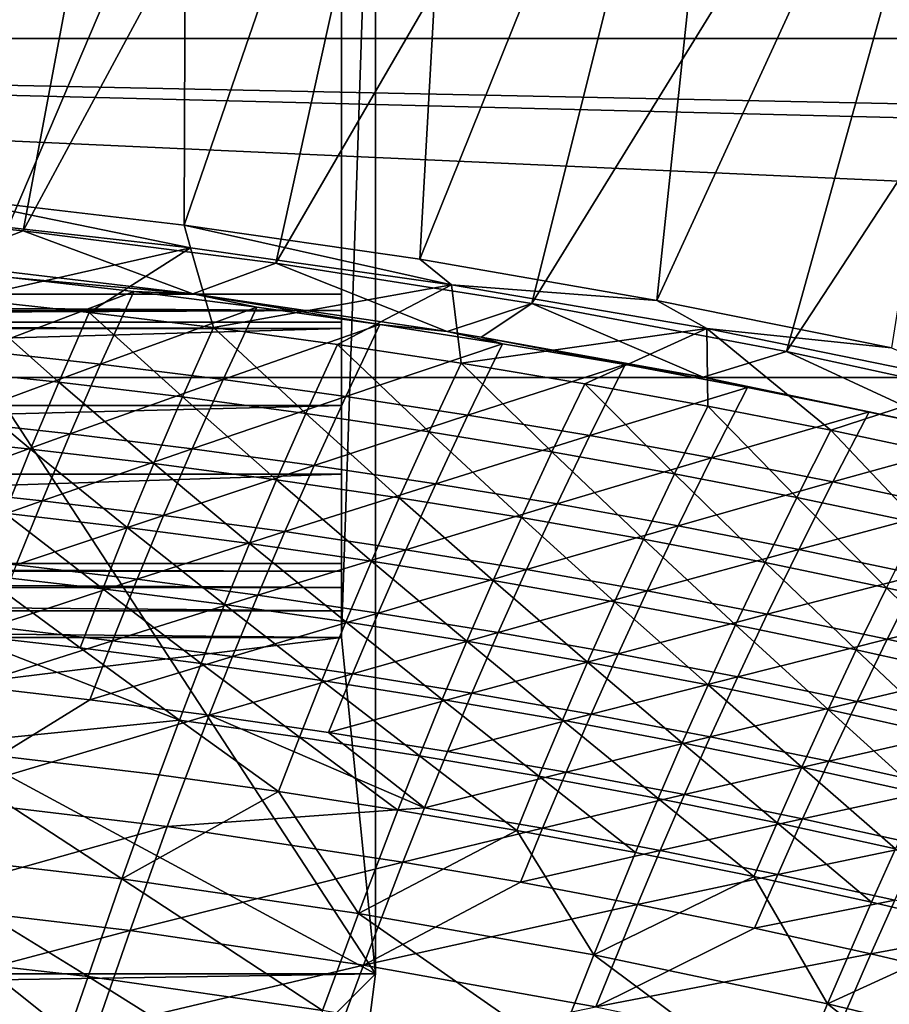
# Model space of a CAD drawing. Header units: metres. Extents: x -1 to 1402, y -1402 to 1.
# Tile 393 of 453: x 927 to 979, y -110 to -52. Entities that reach past the tile are written whole.
import ezdxf

# ---------------------------------------------------------------- set-up
doc = ezdxf.new("R2010")
doc.units = ezdxf.units.M

msp = doc.modelspace()

# ---------------------------------------------------------------- linework, layer by layer
at = {"layer": 'None0'}
for points in [[(937.135986, -13.399446, -3), (922.575256, -62.424107, -32.129532), (920.514526, -11.734218, -3)], [(911.868896, -62.922958, -29.544449), (936.909119, -14.152548), (920.306152, -12.493163)], [(936.972961, -64.114769, -32.129433), (922.575256, -62.424107, -32.129532), (937.135986, -13.399446, -3)], [(953.703369, -15.536713, -3), (936.972961, -64.114769, -32.129433), (937.135986, -13.399446, -3)], [(911.868896, -62.922958, -29.544449), (927.467468, -64.455734, -29.544348), (936.909119, -14.152548)], [(927.467468, -64.455734, -29.544348), (953.458191, -16.283445), (936.909119, -14.152548)], [(950.874939, -66.133293, -32.129333), (936.972961, -64.114769, -32.129433), (953.703369, -15.536713, -3)], [(970.201721, -18.153755, -3), (950.874939, -66.133293, -32.129333), (953.703369, -15.536713, -3)], [(927.467468, -64.455734, -29.544348), (942.374451, -66.361099, -29.544243), (953.458191, -16.283445)], [(942.374451, -66.361099, -29.544243), (969.938416, -18.893616), (953.458191, -16.283445)], [(964.867859, -68.556343, -32.129227), (950.874939, -66.133293, -32.129333), (970.201721, -18.153755, -3)], [(986.615417, -21.257874, -3), (964.867859, -68.556343, -32.129227), (970.201721, -18.153755, -3)], [(942.374451, -66.361099, -29.544243), (957.481506, -68.742455, -29.54413), (969.938416, -18.893616)], [(957.481506, -68.742455, -29.54413), (986.334167, -21.99036), (969.938416, -18.893616)], [(978.711731, -71.346375, -32.129116), (964.867859, -68.556343, -32.129227), (986.615417, -21.257874, -3)], [(957.481506, -68.742455, -29.54413), (972.526062, -71.573654, -29.544014), (986.334167, -21.99036)], [(972.526062, -71.573654, -29.544014), (1002.628906, -25.58049), (986.334167, -21.99036)], [(972.526062, -71.573654, -29.544014), (986.843689, -74.702553, -29.5439), (1002.628906, -25.58049)], [(922.575256, -62.424107, -32.129532), (937.34552, -65.459076, -32.844788), (922.584106, -63.804264, -32.844315)], [(922.575256, -62.424107, -32.129532), (936.972961, -64.114769, -32.129433), (937.34552, -65.459076, -32.844788)], [(911.868896, -62.922958, -29.544449), (922.437561, -66.378212, -30.959003), (927.467468, -64.455734, -29.544348)], [(922.584106, -63.804264, -32.844315), (937.34552, -65.459076, -32.844788), (924.019775, -68.472237, -60.654423)], [(922.437561, -66.378212, -30.959003), (937.489136, -68.164604, -30.957609), (927.467468, -64.455734, -29.544348)], [(927.467468, -64.455734, -29.544348), (937.489136, -68.164604, -30.957609), (942.374451, -66.361099, -29.544243)], [(936.972961, -64.114769, -32.129433), (952.74762, -67.634033, -32.845264), (937.34552, -65.459076, -32.844788)], [(936.972961, -64.114769, -32.129433), (950.874939, -66.133293, -32.129333), (952.74762, -67.634033, -32.845264)], [(924.019775, -68.472237, -60.654423), (937.34552, -65.459076, -32.844788), (931.367004, -69.265724, -60.653202)], [(937.34552, -65.459076, -32.844788), (938.701111, -70.161659, -60.651997), (931.367004, -69.265724, -60.653202)], [(937.34552, -65.459076, -32.844788), (952.74762, -67.634033, -32.845264), (938.701111, -70.161659, -60.651997)], [(950.874939, -66.133293, -32.129333), (964.867859, -68.556343, -32.129227), (952.74762, -67.634033, -32.845264)], [(922.437561, -66.378212, -30.959003), (926.711609, -67.200882, -32.349281), (937.489136, -68.164604, -30.957609)], [(937.489136, -68.164604, -30.957609), (952.485901, -70.389977, -30.955904), (942.374451, -66.361099, -29.544243)], [(942.374451, -66.361099, -29.544243), (952.485901, -70.389977, -30.955904), (957.481506, -68.742455, -29.54413)], [(933.991455, -68.026733, -32.349415), (926.711609, -67.200882, -32.349281), (924.791443, -71.515297, -60.180077)], [(926.711609, -67.200882, -32.349281), (933.991455, -68.026733, -32.349415), (937.489136, -68.164604, -30.957609)], [(952.74762, -67.634033, -32.845264), (946.020935, -71.161072, -60.650799), (938.701111, -70.161659, -60.651997)], [(946.020935, -71.161072, -60.650799), (952.74762, -67.634033, -32.845264), (953.325012, -72.264992, -60.649612)], [(952.74762, -67.634033, -32.845264), (964.867859, -68.556343, -32.129227), (967.81897, -70.220451, -32.845451)], [(952.74762, -67.634033, -32.845264), (967.81897, -70.220451, -32.845451), (953.325012, -72.264992, -60.649612)], [(924.019775, -68.472237, -60.654423), (929.565247, -73.379349, -88.50087), (922.252563, -72.607719, -88.503578)], [(924.019775, -68.472237, -60.654423), (931.367004, -69.265724, -60.653202), (929.565247, -73.379349, -88.50087)], [(932.03833, -72.316689, -60.178883), (933.991455, -68.026733, -32.349415), (924.791443, -71.515297, -60.180077)], [(933.991455, -68.026733, -32.349415), (932.03833, -72.316689, -60.178883), (941.261414, -68.953407, -32.349556)], [(937.489136, -68.164604, -30.957609), (933.991455, -68.026733, -32.349415), (941.261414, -68.953407, -32.349556)], [(952.485901, -70.389977, -30.955904), (937.489136, -68.164604, -30.957609), (948.519714, -69.981796, -32.349701)], [(937.489136, -68.164604, -30.957609), (941.261414, -68.953407, -32.349556), (948.519714, -69.981796, -32.349701)], [(941.261414, -68.953407, -32.349556), (932.03833, -72.316689, -60.178883), (939.275513, -73.218552, -60.177692)], [(948.519714, -69.981796, -32.349701), (941.261414, -68.953407, -32.349556), (939.275513, -73.218552, -60.177692)], [(952.485901, -70.389977, -30.955904), (954.49884, -70.723083, -30.95565), (957.481506, -68.742455, -29.54413)], [(957.481506, -68.742455, -29.54413), (954.49884, -70.723083, -30.95565), (967.599976, -73.092377, -30.953892)], [(957.481506, -68.742455, -29.54413), (967.599976, -73.092377, -30.953892), (972.526062, -71.573654, -29.544014)], [(964.867859, -68.556343, -32.129227), (978.711731, -71.346375, -32.129116), (967.81897, -70.220451, -32.845451)], [(931.367004, -69.265724, -60.653202), (936.86499, -74.253105, -88.498169), (929.565247, -73.379349, -88.50087)], [(931.367004, -69.265724, -60.653202), (938.701111, -70.161659, -60.651997), (936.86499, -74.253105, -88.498169)], [(938.701111, -70.161659, -60.651997), (944.150635, -75.230034, -88.495491), (936.86499, -74.253105, -88.498169)], [(938.701111, -70.161659, -60.651997), (946.020935, -71.161072, -60.650799), (944.150635, -75.230034, -88.495491)], [(948.519714, -69.981796, -32.349701), (939.275513, -73.218552, -60.177692), (946.501343, -74.221809, -60.176514)], [(955.764587, -71.112793, -32.349857), (948.519714, -69.981796, -32.349701), (946.501343, -74.221809, -60.176514)], [(952.485901, -70.389977, -30.955904), (948.519714, -69.981796, -32.349701), (955.764587, -71.112793, -32.349857)], [(953.325012, -72.264992, -60.649612), (967.81897, -70.220451, -32.845451), (960.612122, -73.474457, -60.648441)], [(967.81897, -70.220451, -32.845451), (967.880981, -74.790489, -60.647285), (960.612122, -73.474457, -60.648441)], [(967.81897, -70.220451, -32.845451), (978.711731, -71.346375, -32.129116), (983.623474, -73.4384, -32.845348)], [(967.880981, -74.790489, -60.647285), (967.81897, -70.220451, -32.845451), (975.130188, -76.214142, -60.646145)], [(967.81897, -70.220451, -32.845451), (983.623474, -73.4384, -32.845348), (975.130188, -76.214142, -60.646145)], [(954.49884, -70.723083, -30.95565), (952.485901, -70.389977, -30.955904), (955.764587, -71.112793, -32.349857)], [(967.599976, -73.092377, -30.953892), (954.49884, -70.723083, -30.95565), (962.994202, -72.347267, -32.350018)], [(954.49884, -70.723083, -30.95565), (955.764587, -71.112793, -32.349857), (962.994202, -72.347267, -32.350018)], [(946.020935, -71.161072, -60.650799), (951.420715, -76.311172, -88.492821), (944.150635, -75.230034, -88.495491)], [(946.020935, -71.161072, -60.650799), (953.325012, -72.264992, -60.649612), (951.420715, -76.311172, -88.492821)], [(955.764587, -71.112793, -32.349857), (946.501343, -74.221809, -60.176514), (953.713867, -75.327339, -60.175346)], [(962.994202, -72.347267, -32.350018), (955.764587, -71.112793, -32.349857), (953.713867, -75.327339, -60.175346)], [(932.03833, -72.316689, -60.178883), (924.791443, -71.515297, -60.180077), (923.026489, -75.650352, -88.047272)], [(967.599976, -73.092377, -30.953892), (982.622009, -76.244377, -30.9517), (972.526062, -71.573654, -29.544014)], [(972.526062, -71.573654, -29.544014), (982.622009, -76.244377, -30.9517), (986.843689, -74.702553, -29.5439)], [(932.03833, -72.316689, -60.178883), (923.026489, -75.650352, -88.047272), (930.239014, -76.430168, -88.044449)], [(939.275513, -73.218552, -60.177692), (932.03833, -72.316689, -60.178883), (930.239014, -76.430168, -88.044449)], [(953.325012, -72.264992, -60.649612), (958.674011, -77.497559, -88.490181), (951.420715, -76.311172, -88.492821)], [(953.325012, -72.264992, -60.649612), (960.612122, -73.474457, -60.648441), (958.674011, -77.497559, -88.490181)], [(962.994202, -72.347267, -32.350018), (953.713867, -75.327339, -60.175346), (960.911377, -76.536041, -60.174191)], [(970.206604, -73.686096, -32.350185), (962.994202, -72.347267, -32.350018), (960.911377, -76.536041, -60.174191)], [(967.599976, -73.092377, -30.953892), (962.994202, -72.347267, -32.350018), (970.206604, -73.686096, -32.350185)], [(922.252563, -72.607719, -88.503578), (927.906738, -77.325417, -116.378075), (920.629639, -76.572983, -116.381935)], [(922.252563, -72.607719, -88.503578), (929.565247, -73.379349, -88.50087), (927.906738, -77.325417, -116.378075)], [(982.622009, -76.244377, -30.9517), (967.599976, -73.092377, -30.953892), (977.400024, -75.130157, -32.350361)], [(977.400024, -75.130157, -32.350361), (967.599976, -73.092377, -30.953892), (970.206604, -73.686096, -32.350185)], [(929.565247, -73.379349, -88.50087), (935.171143, -78.17968, -116.374222), (927.906738, -77.325417, -116.378075)], [(929.565247, -73.379349, -88.50087), (936.86499, -74.253105, -88.498169), (935.171143, -78.17968, -116.374222)], [(939.275513, -73.218552, -60.177692), (930.239014, -76.430168, -88.044449), (937.442078, -77.310143, -88.041634)], [(946.501343, -74.221809, -60.176514), (939.275513, -73.218552, -60.177692), (937.442078, -77.310143, -88.041634)], [(960.612122, -73.474457, -60.648441), (965.909119, -78.790253, -88.487564), (958.674011, -77.497559, -88.490181)], [(960.612122, -73.474457, -60.648441), (967.880981, -74.790489, -60.647285), (965.909119, -78.790253, -88.487564)], [(970.206604, -73.686096, -32.350185), (960.911377, -76.536041, -60.174191), (968.091858, -77.848793, -60.173046)], [(977.400024, -75.130157, -32.350361), (970.206604, -73.686096, -32.350185), (968.091858, -77.848793, -60.173046)], [(983.623474, -73.4384, -32.845348), (982.358521, -77.746429, -60.645023), (975.130188, -76.214142, -60.646145)], [(936.86499, -74.253105, -88.498169), (942.421509, -79.136826, -116.370399), (935.171143, -78.17968, -116.374222)], [(936.86499, -74.253105, -88.498169), (944.150635, -75.230034, -88.495491), (942.421509, -79.136826, -116.370399)], [(946.501343, -74.221809, -60.176514), (937.442078, -77.310143, -88.041634), (944.63385, -78.291199, -88.038826)], [(953.713867, -75.327339, -60.175346), (946.501343, -74.221809, -60.176514), (944.63385, -78.291199, -88.038826)], [(967.880981, -74.790489, -60.647285), (973.124817, -80.190285, -88.48497), (965.909119, -78.790253, -88.487564)], [(975.130188, -76.214142, -60.646145), (973.124817, -80.190285, -88.48497), (967.880981, -74.790489, -60.647285)], [(944.150635, -75.230034, -88.495491), (949.656433, -80.197906, -116.3666), (942.421509, -79.136826, -116.370399)], [(944.150635, -75.230034, -88.495491), (951.420715, -76.311172, -88.492821), (949.656433, -80.197906, -116.3666)], [(953.713867, -75.327339, -60.175346), (944.63385, -78.291199, -88.038826), (951.8125, -79.374229, -88.036018)], [(960.911377, -76.536041, -60.174191), (953.713867, -75.327339, -60.175346), (951.8125, -79.374229, -88.036018)], [(968.091858, -77.848793, -60.173046), (975.25354, -79.266495, -60.171913), (977.400024, -75.130157, -32.350361)], [(975.25354, -79.266495, -60.171913), (984.572571, -76.680321, -32.35054), (977.400024, -75.130157, -32.350361)], [(984.572571, -76.680321, -32.35054), (982.622009, -76.244377, -30.9517), (977.400024, -75.130157, -32.350361)], [(930.239014, -76.430168, -88.044449), (923.026489, -75.650352, -88.047272), (921.404907, -79.614792, -115.942528)], [(920.629639, -76.572983, -116.381935), (927.906738, -77.325417, -116.378075), (926.379456, -81.113052, -144.280396)], [(930.239014, -76.430168, -88.044449), (921.404907, -79.614792, -115.942528), (928.582031, -80.375694, -115.938461)], [(937.442078, -77.310143, -88.041634), (930.239014, -76.430168, -88.044449), (928.582031, -80.375694, -115.938461)], [(951.420715, -76.311172, -88.492821), (956.874695, -81.363968, -116.362823), (949.656433, -80.197906, -116.3666)], [(951.420715, -76.311172, -88.492821), (958.674011, -77.497559, -88.490181), (956.874695, -81.363968, -116.362823)], [(960.911377, -76.536041, -60.174191), (951.8125, -79.374229, -88.036018), (958.976257, -80.560143, -88.033226)], [(968.091858, -77.848793, -60.173046), (960.911377, -76.536041, -60.174191), (958.976257, -80.560143, -88.033226)], [(975.130188, -76.214142, -60.646145), (980.319763, -81.698708, -88.482414), (973.124817, -80.190285, -88.48497)], [(982.358521, -77.746429, -60.645023), (980.319763, -81.698708, -88.482414), (975.130188, -76.214142, -60.646145)], [(984.572571, -76.680321, -32.35054), (975.25354, -79.266495, -60.171913), (982.394531, -80.790039, -60.170795)], [(927.906738, -77.325417, -116.378075), (933.607788, -81.95018, -144.275711), (926.379456, -81.113052, -144.280396)], [(927.906738, -77.325417, -116.378075), (935.171143, -78.17968, -116.374222), (933.607788, -81.95018, -144.275711)], [(937.442078, -77.310143, -88.041634), (928.582031, -80.375694, -115.938461), (935.749756, -81.236465, -115.93438)], [(944.63385, -78.291199, -88.038826), (937.442078, -77.310143, -88.041634), (935.749756, -81.236465, -115.93438)], [(958.674011, -77.497559, -88.490181), (964.07489, -82.636063, -116.359085), (956.874695, -81.363968, -116.362823)], [(958.674011, -77.497559, -88.490181), (965.909119, -78.790253, -88.487564), (964.07489, -82.636063, -116.359085)], [(935.171143, -78.17968, -116.374222), (940.822144, -82.889923, -144.271072), (933.607788, -81.95018, -144.275711)], [(935.171143, -78.17968, -116.374222), (942.421509, -79.136826, -116.370399), (940.822144, -82.889923, -144.271072)], [(944.63385, -78.291199, -88.038826), (935.749756, -81.236465, -115.93438), (942.906311, -82.198036, -115.930305)], [(951.8125, -79.374229, -88.036018), (944.63385, -78.291199, -88.038826), (942.906311, -82.198036, -115.930305)], [(958.976257, -80.560143, -88.033226), (966.123169, -81.849823, -88.030441), (968.091858, -77.848793, -60.173046)], [(966.123169, -81.849823, -88.030441), (975.25354, -79.266495, -60.171913), (968.091858, -77.848793, -60.173046)], [(965.909119, -78.790253, -88.487564), (971.255737, -84.015244, -116.355385), (964.07489, -82.636063, -116.359085)], [(965.909119, -78.790253, -88.487564), (973.124817, -80.190285, -88.48497), (971.255737, -84.015244, -116.355385)], [(942.421509, -79.136826, -116.370399), (948.021179, -83.933334, -144.266449), (940.822144, -82.889923, -144.271072)], [(942.421509, -79.136826, -116.370399), (949.656433, -80.197906, -116.3666), (948.021179, -83.933334, -144.266449)], [(951.8125, -79.374229, -88.036018), (942.906311, -82.198036, -115.930305), (950.049866, -83.261307, -115.926239)], [(958.976257, -80.560143, -88.033226), (951.8125, -79.374229, -88.036018), (950.049866, -83.261307, -115.926239)], [(975.25354, -79.266495, -60.171913), (966.123169, -81.849823, -88.030441), (973.251343, -83.244179, -88.027679)], [(982.394531, -80.790039, -60.170795), (975.25354, -79.266495, -60.171913), (973.251343, -83.244179, -88.027679)], [(928.582031, -80.375694, -115.938461), (921.404907, -79.614792, -115.942528), (919.914307, -83.418159, -143.861557)], [(928.582031, -80.375694, -115.938461), (919.914307, -83.418159, -143.861557), (927.055359, -84.162476, -143.856598)], [(935.749756, -81.236465, -115.93438), (928.582031, -80.375694, -115.938461), (927.055359, -84.162476, -143.856598)], [(949.656433, -80.197906, -116.3666), (955.203552, -85.081467, -144.261871), (948.021179, -83.933334, -144.266449)], [(949.656433, -80.197906, -116.3666), (956.874695, -81.363968, -116.362823), (955.203552, -85.081467, -144.261871)], [(950.049866, -83.261307, -115.926239), (957.178589, -84.427177, -115.922188), (958.976257, -80.560143, -88.033226)], [(957.178589, -84.427177, -115.922188), (966.123169, -81.849823, -88.030441), (958.976257, -80.560143, -88.033226)], [(973.124817, -80.190285, -88.48497), (978.415894, -85.502556, -116.35173), (971.255737, -84.015244, -116.355385)], [(980.319763, -81.698708, -88.482414), (978.415894, -85.502556, -116.35173), (973.124817, -80.190285, -88.48497)], [(932.162781, -85.573547, -172.198837), (924.970764, -84.751572, -172.204163), (926.379456, -81.113052, -144.280396)], [(926.379456, -81.113052, -144.280396), (933.607788, -81.95018, -144.275711), (932.162781, -85.573547, -172.198837)], [(935.749756, -81.236465, -115.93438), (927.055359, -84.162476, -143.856598), (934.187012, -85.006401, -143.851639)], [(942.906311, -82.198036, -115.930305), (935.749756, -81.236465, -115.93438), (934.187012, -85.006401, -143.851639)], [(982.394531, -80.790039, -60.170795), (973.251343, -83.244179, -88.027679), (980.35907, -84.744095, -88.024933)], [(956.874695, -81.363968, -116.362823), (962.36792, -86.335365, -144.257324), (955.203552, -85.081467, -144.261871)], [(956.874695, -81.363968, -116.362823), (964.07489, -82.636063, -116.359085), (962.36792, -86.335365, -144.257324)], [(966.123169, -81.849823, -88.030441), (957.178589, -84.427177, -115.922188), (964.290527, -85.696556, -115.918144)], [(973.251343, -83.244179, -88.027679), (966.123169, -81.849823, -88.030441), (964.290527, -85.696556, -115.918144)], [(978.415894, -85.502556, -116.35173), (980.319763, -81.698708, -88.482414), (985.554077, -87.099052, -116.348114)], [(933.607788, -81.95018, -144.275711), (939.340759, -86.497894, -172.193527), (932.162781, -85.573547, -172.198837)], [(933.607788, -81.95018, -144.275711), (940.822144, -82.889923, -144.271072), (939.340759, -86.497894, -172.193527)], [(942.906311, -82.198036, -115.930305), (934.187012, -85.006401, -143.851639), (941.307556, -85.950874, -143.84668)], [(950.049866, -83.261307, -115.926239), (942.906311, -82.198036, -115.930305), (941.307556, -85.950874, -143.84668)], [(940.822144, -82.889923, -144.271072), (946.503479, -87.52565, -172.188263), (939.340759, -86.497894, -172.193527)], [(940.822144, -82.889923, -144.271072), (948.021179, -83.933334, -144.266449), (946.503479, -87.52565, -172.188263)], [(964.07489, -82.636063, -116.359085), (969.513, -87.696098, -144.252838), (962.36792, -86.335365, -144.257324)], [(964.07489, -82.636063, -116.359085), (971.255737, -84.015244, -116.355385), (969.513, -87.696098, -144.252838)], [(941.307556, -85.950874, -143.84668), (948.415161, -86.99678, -143.841721), (950.049866, -83.261307, -115.926239)], [(948.415161, -86.99678, -143.841721), (957.178589, -84.427177, -115.922188), (950.049866, -83.261307, -115.926239)], [(973.251343, -83.244179, -88.027679), (964.290527, -85.696556, -115.918144), (971.383911, -87.07032, -115.914124)], [(980.35907, -84.744095, -88.024933), (973.251343, -83.244179, -88.027679), (971.383911, -87.07032, -115.914124)], [(934.187012, -85.006401, -143.851639), (927.055359, -84.162476, -143.856598), (925.64679, -87.799973, -171.79567)], [(948.021179, -83.933334, -144.266449), (953.649536, -88.657875, -172.183044), (946.503479, -87.52565, -172.188263)], [(948.021179, -83.933334, -144.266449), (955.203552, -85.081467, -144.261871), (953.649536, -88.657875, -172.183044)], [(971.255737, -84.015244, -116.355385), (976.637451, -89.164711, -144.248383), (969.513, -87.696098, -144.252838)], [(978.415894, -85.502556, -116.35173), (976.637451, -89.164711, -144.248383), (971.255737, -84.015244, -116.355385)], [(924.970764, -84.751572, -172.204163), (930.824036, -89.059036, -200.140656), (923.668335, -88.250542, -200.146484)], [(930.824036, -89.059036, -200.140656), (924.970764, -84.751572, -172.204163), (932.162781, -85.573547, -172.198837)], [(957.178589, -84.427177, -115.922188), (948.415161, -86.99678, -143.841721), (955.507935, -88.145027, -143.836792)], [(964.290527, -85.696556, -115.918144), (957.178589, -84.427177, -115.922188), (955.507935, -88.145027, -143.836792)], [(980.35907, -84.744095, -88.024933), (971.383911, -87.07032, -115.914124), (978.456848, -88.549385, -115.910133)], [(987.444336, -86.350479, -88.022209), (980.35907, -84.744095, -88.024933), (978.456848, -88.549385, -115.910133)], [(934.187012, -85.006401, -143.851639), (925.64679, -87.799973, -171.79567), (932.742065, -88.629051, -171.790009)], [(941.307556, -85.950874, -143.84668), (934.187012, -85.006401, -143.851639), (932.742065, -88.629051, -171.790009)], [(955.203552, -85.081467, -144.261871), (960.777649, -89.895622, -172.177872), (953.649536, -88.657875, -172.183044)], [(955.203552, -85.081467, -144.261871), (962.36792, -86.335365, -144.257324), (960.777649, -89.895622, -172.177872)], [(937.965759, -89.969643, -200.134857), (930.824036, -89.059036, -200.140656), (932.162781, -85.573547, -172.198837)], [(932.162781, -85.573547, -172.198837), (939.340759, -86.497894, -172.193527), (937.965759, -89.969643, -200.134857)], [(932.742065, -88.629051, -171.790009), (939.826233, -89.558434, -171.784348), (941.307556, -85.950874, -143.84668)], [(939.826233, -89.558434, -171.784348), (948.415161, -86.99678, -143.841721), (941.307556, -85.950874, -143.84668)], [(964.290527, -85.696556, -115.918144), (955.507935, -88.145027, -143.836792), (962.584045, -89.3965, -143.831863)], [(971.383911, -87.07032, -115.914124), (964.290527, -85.696556, -115.918144), (962.584045, -89.3965, -143.831863)], [(976.637451, -89.164711, -144.248383), (978.415894, -85.502556, -116.35173), (983.739929, -90.742256, -144.244003)], [(978.415894, -85.502556, -116.35173), (985.554077, -87.099052, -116.348114), (983.739929, -90.742256, -144.244003)], [(939.340759, -86.497894, -172.193527), (945.092102, -90.983421, -200.129105), (937.965759, -89.969643, -200.134857)], [(939.340759, -86.497894, -172.193527), (946.503479, -87.52565, -172.188263), (945.092102, -90.983421, -200.129105)], [(962.36792, -86.335365, -144.257324), (967.886414, -91.239944, -172.172745), (960.777649, -89.895622, -172.177872)], [(962.36792, -86.335365, -144.257324), (969.513, -87.696098, -144.252838), (967.886414, -91.239944, -172.172745)], [(985.507446, -90.134651, -115.906166), (987.444336, -86.350479, -88.022209), (978.456848, -88.549385, -115.910133)], [(948.415161, -86.99678, -143.841721), (939.826233, -89.558434, -171.784348), (946.8974, -90.588997, -171.778687)], [(955.507935, -88.145027, -143.836792), (948.415161, -86.99678, -143.841721), (946.8974, -90.588997, -171.778687)], [(971.383911, -87.07032, -115.914124), (962.584045, -89.3965, -143.831863), (969.641602, -90.752106, -143.826981)], [(978.456848, -88.549385, -115.910133), (971.383911, -87.07032, -115.914124), (969.641602, -90.752106, -143.826981)], [(946.503479, -87.52565, -172.188263), (952.201843, -92.101418, -200.123383), (945.092102, -90.983421, -200.129105)], [(946.503479, -87.52565, -172.188263), (953.649536, -88.657875, -172.183044), (952.201843, -92.101418, -200.123383)], [(969.513, -87.696098, -144.252838), (974.974548, -92.691895, -172.167679), (967.886414, -91.239944, -172.172745)], [(976.637451, -89.164711, -144.248383), (974.974548, -92.691895, -172.167679), (969.513, -87.696098, -144.252838)], [(923.668335, -88.250542, -200.146484), (936.685425, -93.314148, -228.092346), (921.332642, -94.868484, -256.075867)], [(923.668335, -88.250542, -200.146484), (930.824036, -89.059036, -200.140656), (936.685425, -93.314148, -228.092346)], [(932.742065, -88.629051, -171.790009), (925.64679, -87.799973, -171.79567), (924.344177, -91.297729, -199.752319)], [(955.507935, -88.145027, -143.836792), (946.8974, -90.588997, -171.778687), (953.953796, -91.721649, -171.773056)], [(962.584045, -89.3965, -143.831863), (955.507935, -88.145027, -143.836792), (953.953796, -91.721649, -171.773056)], [(924.344177, -91.297729, -199.752319), (931.403076, -92.113609, -199.746124), (932.742065, -88.629051, -171.790009)], [(931.403076, -92.113609, -199.746124), (939.826233, -89.558434, -171.784348), (932.742065, -88.629051, -171.790009)], [(953.649536, -88.657875, -172.183044), (959.293518, -93.324684, -200.117722), (952.201843, -92.101418, -200.123383)], [(953.649536, -88.657875, -172.183044), (960.777649, -89.895622, -172.177872), (959.293518, -93.324684, -200.117722)], [(976.678711, -92.212738, -143.822113), (978.456848, -88.549385, -115.910133), (969.641602, -90.752106, -143.826981)], [(976.678711, -92.212738, -143.822113), (985.507446, -90.134651, -115.906166), (978.456848, -88.549385, -115.910133)], [(936.685425, -93.314148, -228.092346), (930.824036, -89.059036, -200.140656), (937.965759, -89.969643, -200.134857)], [(962.584045, -89.3965, -143.831863), (953.953796, -91.721649, -171.773056), (960.993469, -92.957268, -171.767441)], [(969.641602, -90.752106, -143.826981), (962.584045, -89.3965, -143.831863), (960.993469, -92.957268, -171.767441)], [(974.974548, -92.691895, -172.167679), (976.637451, -89.164711, -144.248383), (982.04071, -94.252525, -172.162689)], [(976.637451, -89.164711, -144.248383), (983.739929, -90.742256, -144.244003), (982.04071, -94.252525, -172.162689)], [(939.826233, -89.558434, -171.784348), (931.403076, -92.113609, -199.746124), (938.450806, -93.029564, -199.739914)], [(943.775818, -94.315277, -228.086258), (936.685425, -93.314148, -228.092346), (937.965759, -89.969643, -200.134857)], [(937.965759, -89.969643, -200.134857), (945.092102, -90.983421, -200.129105), (943.775818, -94.315277, -228.086258)], [(946.8974, -90.588997, -171.778687), (939.826233, -89.558434, -171.784348), (938.450806, -93.029564, -199.739914)], [(960.777649, -89.895622, -172.177872), (966.365906, -94.654274, -200.112122), (959.293518, -93.324684, -200.117722)], [(960.777649, -89.895622, -172.177872), (967.886414, -91.239944, -172.172745), (966.365906, -94.654274, -200.112122)], [(946.8974, -90.588997, -171.778687), (938.450806, -93.029564, -199.739914), (945.485596, -94.046463, -199.733719)], [(953.953796, -91.721649, -171.773056), (946.8974, -90.588997, -171.778687), (945.485596, -94.046463, -199.733719)], [(985.507446, -90.134651, -115.906166), (976.678711, -92.212738, -143.822113), (983.693604, -93.779289, -143.817291)], [(945.092102, -90.983421, -200.129105), (950.849548, -95.42038, -228.080231), (943.775818, -94.315277, -228.086258)], [(945.092102, -90.983421, -200.129105), (952.201843, -92.101418, -200.123383), (950.849548, -95.42038, -228.080231)], [(960.993469, -92.957268, -171.767441), (968.014648, -94.296745, -171.761856), (969.641602, -90.752106, -143.826981)], [(968.014648, -94.296745, -171.761856), (976.678711, -92.212738, -143.822113), (969.641602, -90.752106, -143.826981)], [(931.403076, -92.113609, -199.746124), (924.344177, -91.297729, -199.752319), (922.00769, -97.912437, -255.70549)], [(953.953796, -91.721649, -171.773056), (945.485596, -94.046463, -199.733719), (952.505493, -95.165199, -199.727539)], [(960.993469, -92.957268, -171.767441), (953.953796, -91.721649, -171.773056), (952.505493, -95.165199, -199.727539)], [(967.886414, -91.239944, -172.172745), (973.417542, -96.09124, -200.106583), (966.365906, -94.654274, -200.112122)], [(974.974548, -92.691895, -172.167679), (973.417542, -96.09124, -200.106583), (967.886414, -91.239944, -172.172745)], [(938.450806, -93.029564, -199.739914), (931.403076, -92.113609, -199.746124), (922.00769, -97.912437, -255.70549)], [(952.201843, -92.101418, -200.123383), (957.905151, -96.630501, -228.074249), (950.849548, -95.42038, -228.080231)], [(952.201843, -92.101418, -200.123383), (959.293518, -93.324684, -200.117722), (957.905151, -96.630501, -228.074249)], [(976.678711, -92.212738, -143.822113), (968.014648, -94.296745, -171.761856), (975.015381, -95.740982, -171.756302)], [(983.693604, -93.779289, -143.817291), (976.678711, -92.212738, -143.822113), (975.015381, -95.740982, -171.756302)], [(973.417542, -96.09124, -200.106583), (974.974548, -92.691895, -172.167679), (980.447205, -97.636627, -200.10112)], [(974.974548, -92.691895, -172.167679), (982.04071, -94.252525, -172.162689), (980.447205, -97.636627, -200.10112)], [(921.332642, -94.868484, -256.075867), (936.685425, -93.314148, -228.092346), (935.488098, -96.540398, -256.063293)], [(922.00769, -97.912437, -255.70549), (935.971924, -99.598312, -255.6922), (938.450806, -93.029564, -199.739914)], [(936.685425, -93.314148, -228.092346), (942.543335, -97.529861, -256.057068), (935.488098, -96.540398, -256.063293)], [(938.450806, -93.029564, -199.739914), (935.971924, -99.598312, -255.6922), (951.152283, -98.48391, -227.697098)], [(942.543335, -97.529861, -256.057068), (936.685425, -93.314148, -228.092346), (943.775818, -94.315277, -228.086258)], [(945.485596, -94.046463, -199.733719), (938.450806, -93.029564, -199.739914), (951.152283, -98.48391, -227.697098)], [(952.505493, -95.165199, -199.727539), (959.508667, -96.386642, -199.72139), (960.993469, -92.957268, -171.767441)], [(959.293518, -93.324684, -200.117722), (964.941284, -97.946686, -228.068329), (957.905151, -96.630501, -228.074249)], [(959.293518, -93.324684, -200.117722), (966.365906, -94.654274, -200.112122), (964.941284, -97.946686, -228.068329)], [(959.508667, -96.386642, -199.72139), (968.014648, -94.296745, -171.761856), (960.993469, -92.957268, -171.767441)], [(952.505493, -95.165199, -199.727539), (945.485596, -94.046463, -199.733719), (951.152283, -98.48391, -227.697098)], [(975.015381, -95.740982, -171.756302), (981.993896, -97.290863, -171.750793), (983.693604, -93.779289, -143.817291)], [(949.581726, -98.623055, -256.050903), (942.543335, -97.529861, -256.057068), (943.775818, -94.315277, -228.086258)], [(943.775818, -94.315277, -228.086258), (950.849548, -95.42038, -228.080231), (949.581726, -98.623055, -256.050903)], [(968.014648, -94.296745, -171.761856), (959.508667, -96.386642, -199.72139), (966.493286, -97.711685, -199.715271)], [(966.365906, -94.654274, -200.112122), (971.956726, -99.369995, -228.062469), (964.941284, -97.946686, -228.068329)], [(973.417542, -96.09124, -200.106583), (971.956726, -99.369995, -228.062469), (966.365906, -94.654274, -200.112122)], [(975.015381, -95.740982, -171.756302), (968.014648, -94.296745, -171.761856), (966.493286, -97.711685, -199.715271)], [(921.332642, -94.868484, -256.075867), (933.295898, -102.674126, -312.033417), (919.272888, -101.044228, -312.04538)], [(921.332642, -94.868484, -256.075867), (935.488098, -96.540398, -256.063293), (933.295898, -102.674126, -312.033417)], [(959.508667, -96.386642, -199.72139), (952.505493, -95.165199, -199.727539), (951.152283, -98.48391, -227.697098)], [(950.849548, -95.42038, -228.080231), (956.601929, -99.821014, -256.0448), (949.581726, -98.623055, -256.050903)], [(950.849548, -95.42038, -228.080231), (957.905151, -96.630501, -228.074249), (956.601929, -99.821014, -256.0448)], [(966.493286, -97.711685, -199.715271), (973.457458, -99.141205, -199.709183), (975.015381, -95.740982, -171.756302)], [(973.457458, -99.141205, -199.709183), (981.993896, -97.290863, -171.750793), (975.015381, -95.740982, -171.756302)], [(959.508667, -96.386642, -199.72139), (951.152283, -98.48391, -227.697098), (958.119202, -99.69252, -227.690628)], [(966.493286, -97.711685, -199.715271), (959.508667, -96.386642, -199.72139), (958.119202, -99.69252, -227.690628)], [(971.956726, -99.369995, -228.062469), (973.417542, -96.09124, -200.106583), (978.949951, -100.901466, -228.056702)], [(973.417542, -96.09124, -200.106583), (980.447205, -97.636627, -200.10112), (978.949951, -100.901466, -228.056702)], [(935.488098, -96.540398, -256.063293), (942.543335, -97.529861, -256.057068), (933.295898, -102.674126, -312.033417)], [(957.905151, -96.630501, -228.074249), (963.6026, -101.124786, -256.038727), (956.601929, -99.821014, -256.0448)], [(957.905151, -96.630501, -228.074249), (964.941284, -97.946686, -228.068329), (963.6026, -101.124786, -256.038727)], [(942.543335, -97.529861, -256.057068), (947.255981, -104.712799, -312.021637), (933.295898, -102.674126, -312.033417)], [(947.255981, -104.712799, -312.021637), (942.543335, -97.529861, -256.057068), (949.581726, -98.623055, -256.050903)], [(981.993896, -97.290863, -171.750793), (973.457458, -99.141205, -199.709183), (980.399353, -100.676086, -199.703156)], [(922.00769, -97.912437, -255.70549), (919.947205, -104.084496, -311.69455), (935.971924, -99.598312, -255.6922)], [(958.119202, -99.69252, -227.690628), (965.067505, -101.004463, -227.684189), (966.493286, -97.711685, -199.715271)], [(964.941284, -97.946686, -228.068329), (970.582336, -102.535416, -256.032745), (963.6026, -101.124786, -256.038727)], [(971.956726, -99.369995, -228.062469), (970.582336, -102.535416, -256.032745), (964.941284, -97.946686, -228.068329)], [(965.067505, -101.004463, -227.684189), (973.457458, -99.141205, -199.709183), (966.493286, -97.711685, -199.715271)], [(951.152283, -98.48391, -227.697098), (935.971924, -99.598312, -255.6922), (949.883484, -101.686119, -255.67897)], [(956.601929, -99.821014, -256.0448), (947.255981, -104.712799, -312.021637), (949.581726, -98.623055, -256.050903)], [(958.119202, -99.69252, -227.690628), (951.152283, -98.48391, -227.697098), (949.883484, -101.686119, -255.67897)], [(973.457458, -99.141205, -199.709183), (965.067505, -101.004463, -227.684189), (971.995361, -102.420609, -227.67778)], [(980.399353, -100.676086, -199.703156), (973.457458, -99.141205, -199.709183), (971.995361, -102.420609, -227.67778)], [(935.971924, -99.598312, -255.6922), (919.947205, -104.084496, -311.69455), (933.778442, -105.729568, -311.682068)], [(949.883484, -101.686119, -255.67897), (935.971924, -99.598312, -255.6922), (933.778442, -105.729568, -311.682068)], [(961.142212, -107.16848, -312.010071), (947.255981, -104.712799, -312.021637), (956.601929, -99.821014, -256.0448)], [(949.883484, -101.686119, -255.67897), (956.81488, -102.882896, -255.672394), (958.119202, -99.69252, -227.690628)], [(963.6026, -101.124786, -256.038727), (961.142212, -107.16848, -312.010071), (956.601929, -99.821014, -256.0448)], [(956.81488, -102.882896, -255.672394), (965.067505, -101.004463, -227.684189), (958.119202, -99.69252, -227.690628)], [(971.956726, -99.369995, -228.062469), (977.539856, -104.05394, -256.026855), (970.582336, -102.535416, -256.032745)], [(971.956726, -99.369995, -228.062469), (978.949951, -100.901466, -228.056702), (977.539856, -104.05394, -256.026855)], [(919.272888, -101.044228, -312.04538), (931.295227, -108.443069, -368.016876), (917.389343, -106.855461, -368.026917)], [(919.272888, -101.044228, -312.04538), (933.295898, -102.674126, -312.033417), (931.295227, -108.443069, -368.016876)], [(965.067505, -101.004463, -227.684189), (956.81488, -102.882896, -255.672394), (963.727478, -104.182724, -255.665863)], [(971.995361, -102.420609, -227.67778), (965.067505, -101.004463, -227.684189), (963.727478, -104.182724, -255.665863)], [(971.995361, -102.420609, -227.67778), (978.900818, -103.941818, -227.671432), (980.399353, -100.676086, -199.703156)], [(978.949951, -100.901466, -228.056702), (984.473633, -105.681297, -256.021027), (977.539856, -104.05394, -256.026855)], [(970.582336, -102.535416, -256.032745), (961.142212, -107.16848, -312.010071), (963.6026, -101.124786, -256.038727)], [(933.778442, -105.729568, -311.682068), (947.555786, -107.774673, -311.669617), (949.883484, -101.686119, -255.67897)], [(947.555786, -107.774673, -311.669617), (956.81488, -102.882896, -255.672394), (949.883484, -101.686119, -255.67897)], [(933.295898, -102.674126, -312.033417), (945.136963, -110.437332, -368.006989), (931.295227, -108.443069, -368.016876)], [(933.295898, -102.674126, -312.033417), (947.255981, -104.712799, -312.021637), (945.136963, -110.437332, -368.006989)], [(970.582336, -102.535416, -256.032745), (974.943542, -110.049416, -311.998779), (961.142212, -107.16848, -312.010071)], [(963.727478, -104.182724, -255.665863), (970.619568, -105.586472, -255.659363), (971.995361, -102.420609, -227.67778)], [(977.539856, -104.05394, -256.026855), (974.943542, -110.049416, -311.998779), (970.582336, -102.535416, -256.032745)], [(970.619568, -105.586472, -255.659363), (978.900818, -103.941818, -227.671432), (971.995361, -102.420609, -227.67778)], [(963.727478, -104.182724, -255.665863), (956.81488, -102.882896, -255.672394), (947.555786, -107.774673, -311.669617)], [(978.900818, -103.941818, -227.671432), (970.619568, -105.586472, -255.659363), (977.489197, -107.095001, -255.652924)], [(985.782166, -105.568954, -227.665146), (978.900818, -103.941818, -227.671432), (977.489197, -107.095001, -255.652924)], [(933.778442, -105.729568, -311.682068), (919.947205, -104.084496, -311.69455), (918.063904, -109.892578, -367.700439)], [(961.264526, -110.226471, -311.657318), (963.727478, -104.182724, -255.665863), (947.555786, -107.774673, -311.669617)], [(970.619568, -105.586472, -255.659363), (963.727478, -104.182724, -255.665863), (961.264526, -110.226471, -311.657318)], [(977.539856, -104.05394, -256.026855), (984.473633, -105.681297, -256.021027), (974.943542, -110.049416, -311.998779)], [(947.255981, -104.712799, -312.021637), (958.903259, -112.84639, -367.997253), (945.136963, -110.437332, -368.006989)], [(947.255981, -104.712799, -312.021637), (961.142212, -107.16848, -312.010071), (958.903259, -112.84639, -367.997253)], [(977.489197, -107.095001, -255.652924), (970.619568, -105.586472, -255.659363), (961.264526, -110.226471, -311.657318)], [(984.473633, -105.681297, -256.021027), (988.64801, -113.362839, -311.987793), (974.943542, -110.049416, -311.998779)], [(977.489197, -107.095001, -255.652924), (984.334595, -108.709137, -255.646545), (985.782166, -105.568954, -227.665146)], [(918.063904, -109.892578, -367.700439), (931.777527, -111.496529, -367.690277), (933.778442, -105.729568, -311.682068)], [(931.777527, -111.496529, -367.690277), (947.555786, -107.774673, -311.669617), (933.778442, -105.729568, -311.682068)], [(915.581726, -112.380745, -423.999969), (917.389343, -106.855461, -368.026917), (929.391907, -113.920341, -423.993011)], [(917.389343, -106.855461, -368.026917), (931.295227, -108.443069, -368.016876), (929.391907, -113.920341, -423.993011)], [(961.142212, -107.16848, -312.010071), (972.58313, -115.678413, -367.987732), (958.903259, -112.84639, -367.997253)], [(974.943542, -110.049416, -311.998779), (972.58313, -115.678413, -367.987732), (961.142212, -107.16848, -312.010071)], [(961.264526, -110.226471, -311.657318), (974.889893, -113.091614, -311.645233), (977.489197, -107.095001, -255.652924)], [(974.889893, -113.091614, -311.645233), (984.334595, -108.709137, -255.646545), (977.489197, -107.095001, -255.652924)], [(947.555786, -107.774673, -311.669617), (931.777527, -111.496529, -367.690277), (945.435852, -113.498474, -367.680237)], [(961.264526, -110.226471, -311.657318), (947.555786, -107.774673, -311.669617), (945.435852, -113.498474, -367.680237)], [(929.391907, -113.920341, -423.993011), (931.295227, -108.443069, -368.016876), (943.136414, -115.864212, -423.986115)], [(931.295227, -108.443069, -368.016876), (945.136963, -110.437332, -368.006989), (943.136414, -115.864212, -423.986115)], [(991.153931, -110.429626, -255.640228), (984.334595, -108.709137, -255.646545), (974.889893, -113.091614, -311.645233)], [(916.258606, -115.415848, -423.707703), (931.777527, -111.496529, -367.690277), (918.063904, -109.892578, -367.700439)], [(972.58313, -115.678413, -367.987732), (974.943542, -110.049416, -311.998779), (986.164429, -118.940521, -367.978485)], [(974.943542, -110.049416, -311.998779), (988.64801, -113.362839, -311.987793), (986.164429, -118.940521, -367.978485)]]:
    msp.add_3dface(points, dxfattribs=at)
at = {"layer": 'None01'}
for points in [[(1235.141357, -73.101234, -541.977783), (598.952698, -73.101234, -541.977783), (793.101257, -53.100212, -541.977783)], [(793.101257, -53.100212, -521.977783), (598.952698, -73.101234, -521.977783), (1235.141357, -73.101234, -521.977783)], [(1235.141235, -53.102085, -541.977783), (1234.176392, -62.233055, -541.977783), (793.101257, -53.100212, -541.977783)], [(1234.176392, -62.233055, -541.977783), (1234.218994, -64.183357, -541.977783), (793.101257, -53.100212, -541.977783)], [(793.101257, -53.100212, -541.977783), (1234.218994, -64.183357, -541.977783), (1235.141357, -73.101234, -541.977783)], [(793.101257, -53.100212, -521.977783), (1235.141235, -53.102085, -521.977783), (793.101257, -53.100212, -541.977783)], [(1235.141235, -53.102085, -521.977783), (1235.141235, -53.102085, -541.977783), (793.101257, -53.100212, -541.977783)], [(1235.141357, -73.101234, -521.977783), (1234.218994, -64.183357, -521.977783), (793.101257, -53.100212, -521.977783)], [(1234.218994, -64.183357, -521.977783), (1234.176392, -62.233055, -521.977783), (793.101257, -53.100212, -521.977783)], [(793.101257, -53.100212, -521.977783), (1234.176392, -62.233055, -521.977783), (1235.141235, -53.102085, -521.977783)], [(598.952698, -73.101234, -521.977783), (598.952698, -73.101234, -541.977783), (1235.141357, -73.101234, -521.977783)], [(598.952698, -73.101234, -541.977783), (1235.141357, -73.101234, -541.977783), (1235.141357, -73.101234, -521.977783)]]:
    msp.add_3dface(points, dxfattribs=at)
at = {"layer": 'None0123'}
for points in [[(948.26001, -13.289387, 4.4), (923.76001, -25.789387, 4.4), (923.76001, -70.789383, 4.4)], [(948.26001, -108.289383, 4.4), (948.26001, -13.289387, 4.4), (923.76001, -70.789383, 4.4)], [(948.26001, -27.495577, -6.47462), (948.26001, -13.289387, 1.4), (948.26001, -108.289383, -6.6)], [(948.26001, -108.289383, -6.6), (948.26001, -13.289387, 1.4), (948.26001, -108.289383, 4.4)], [(948.26001, -13.289387, 1.4), (948.26001, -13.289387, 4.4), (948.26001, -108.289383, 4.4)], [(948.26001, -27.980387, -6.6), (948.26001, -27.495577, -6.47462), (948.26001, -108.289383, -6.6)], [(946.26001, -29.819351, -6.6), (948.26001, -27.980387, -6.6), (946.26001, -88.436142, -6.599677)], [(948.26001, -27.980387, -6.6), (948.26001, -108.289383, -6.6), (946.26001, -88.436142, -6.599677)], [(946.26001, -68.195122, -29.025002), (786.26001, -68.195122, -29.025002), (946.26001, -29.819351, -7.752963)], [(786.26001, -68.195122, -29.025002), (786.26001, -29.819351, -7.752963), (946.26001, -29.819351, -7.752963)], [(946.26001, -68.195122, -29.025002), (946.26001, -29.819351, -7.752963), (946.26001, -84.072372, -10.529152)], [(946.26001, -84.072372, -10.529152), (946.26001, -29.819351, -7.752963), (946.26001, -84.526291, -8.995635)], [(946.26001, -29.819351, -7.752963), (946.26001, -85.499916, -7.72679), (946.26001, -84.526291, -8.995635)], [(946.26001, -85.499916, -7.72679), (946.26001, -29.819351, -7.752963), (946.26001, -86.863579, -6.891135)], [(946.26001, -29.819351, -7.752963), (946.26001, -29.819351, -6.6), (946.26001, -86.863579, -6.891135)], [(946.26001, -86.863579, -6.891135), (946.26001, -29.819351, -6.6), (946.26001, -88.436142, -6.599677)], [(946.26001, -69.149361, -29.761633), (786.26001, -69.149361, -29.761633), (786.26001, -68.195122, -29.025002)], [(786.26001, -68.195122, -29.025002), (946.26001, -68.195122, -29.025002), (946.26001, -69.149361, -29.761633)], [(946.26001, -69.149361, -29.761633), (946.26001, -68.195122, -29.025002), (946.26001, -84.072372, -10.529152)], [(946.26001, -69.840797, -30.749109), (786.26001, -69.840797, -30.749109), (946.26001, -69.149361, -29.761633)], [(786.26001, -69.840797, -30.749109), (786.26001, -69.149361, -29.761633), (946.26001, -69.149361, -29.761633)], [(946.26001, -84.072372, -10.529152), (946.26001, -69.840797, -30.749109), (946.26001, -69.149361, -29.761633)], [(786.26001, -70.206635, -31.897743), (786.26001, -69.840797, -30.749109), (946.26001, -70.206635, -31.897743)], [(786.26001, -69.840797, -30.749109), (946.26001, -69.840797, -30.749109), (946.26001, -70.206635, -31.897743)], [(946.26001, -74.752617, -60.600002), (786.26001, -74.752617, -60.600002), (946.26001, -70.206635, -31.897743)], [(786.26001, -74.752617, -60.600002), (786.26001, -70.206635, -31.897743), (946.26001, -70.206635, -31.897743)], [(946.26001, -70.206635, -31.897743), (946.26001, -69.840797, -30.749109), (946.26001, -84.072372, -10.529152)], [(946.26001, -78.809715, -60.599995), (946.26001, -70.206635, -31.897743), (946.26001, -84.072372, -10.529152)], [(946.26001, -78.809715, -60.599995), (946.26001, -74.752617, -60.600002), (946.26001, -70.206635, -31.897743)], [(794.26001, -118.289383, 4.4), (938.26001, -118.289383, 4.4), (878.76001, -70.789383, 4.4)], [(938.26001, -118.289383, 4.4), (948.26001, -108.289383, 4.4), (878.76001, -70.789383, 4.4)], [(878.76001, -70.789383, 4.4), (948.26001, -108.289383, 4.4), (923.76001, -70.789383, 4.4)], [(946.26001, -78.809715, -60.599995), (786.26001, -78.809715, -60.599995), (946.26001, -74.752617, -60.600002)], [(786.26001, -78.809715, -60.599995), (786.26001, -74.752617, -60.600002), (946.26001, -74.752617, -60.600002)], [(946.26001, -84.072372, -10.529152), (786.26001, -84.072372, -10.529152), (946.26001, -78.809715, -60.599995)], [(786.26001, -84.072372, -10.529152), (786.26001, -78.809715, -60.599995), (946.26001, -78.809715, -60.599995)], [(946.26001, -84.072372, -10.529152), (946.26001, -84.526291, -8.995635), (786.26001, -84.072372, -10.529152)], [(946.26001, -84.526291, -8.995635), (786.26001, -84.526291, -8.995635), (786.26001, -84.072372, -10.529152)], [(946.26001, -84.526291, -8.995635), (946.26001, -85.499916, -7.72679), (786.26001, -84.526291, -8.995635)], [(946.26001, -85.499916, -7.72679), (786.26001, -85.499916, -7.72679), (786.26001, -84.526291, -8.995635)], [(946.26001, -85.499916, -7.72679), (946.26001, -86.863579, -6.891135), (786.26001, -85.499916, -7.72679)], [(946.26001, -86.863579, -6.891135), (786.26001, -86.863579, -6.891135), (786.26001, -85.499916, -7.72679)], [(946.26001, -86.863579, -6.891135), (946.26001, -88.436142, -6.599677), (786.26001, -86.863579, -6.891135)], [(946.26001, -88.436142, -6.599677), (786.26001, -88.436142, -6.599677), (786.26001, -86.863579, -6.891135)], [(948.26001, -108.289383, -6.6), (784.26001, -108.289383, -6.6), (946.26001, -88.436142, -6.599677)], [(784.26001, -108.289383, -6.6), (786.26001, -88.436142, -6.599677), (946.26001, -88.436142, -6.599677)], [(784.600769, -110.877579, -6.6), (784.26001, -108.289383, -6.6), (948.26001, -108.289383, -6.6)], [(947.91925, -110.877579, -6.6), (784.600769, -110.877579, -6.6), (948.26001, -108.289383, -6.6)], [(947.91925, -110.877579, 4.4), (948.26001, -108.289383, 4.4), (938.26001, -118.289383, 4.4)], [(947.91925, -110.877579, -6.6), (948.26001, -108.289383, -6.6), (947.91925, -110.877579, 4.4)], [(948.26001, -108.289383, -6.6), (948.26001, -108.289383, 4.4), (947.91925, -110.877579, 4.4)]]:
    msp.add_3dface(points, dxfattribs=at)

doc.saveas('drawing.dxf')
